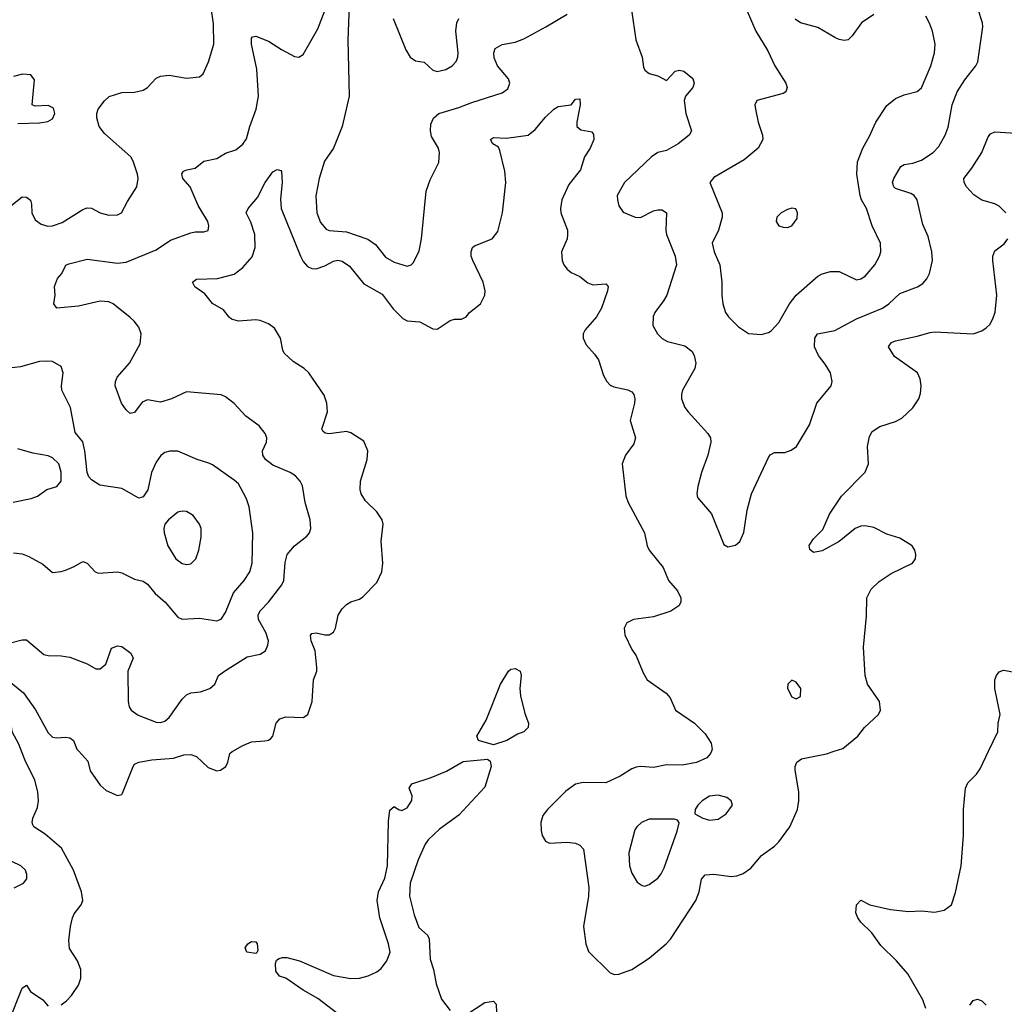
# Model space of a CAD drawing. Header units: inches. Extents: x 1954678 to 2060271, y 904822 to 1016299.
# Tile 326 of 403: x 2021778 to 2026333, y 958830 to 963384. Entities that reach past the tile are written whole.
import ezdxf

# ---------------------------------------------------------------- set-up
doc = ezdxf.new("R2010")
doc.units = ezdxf.units.IN
doc.header["$MEASUREMENT"] = 0
doc.layers.add('C0925', color=7, linetype='Continuous')
doc.layers.add('C0926', color=7, linetype='Continuous')

msp = doc.modelspace()

# ---------------------------------------------------------------- linework, layer by layer
at = {"layer": 'C0925', "color": 5}
for points, elevation in [([(2021970, 958827.3), (2021994.2, 958845.8), (2022017.2, 958870), (2022050, 958918), (2022060.9, 958950), (2022060.7, 958990), (2022045.1, 959030), (2022008.3, 959088.3), (2022004.9, 959124.9), (2022012.6, 959190), (2022022.6, 959230), (2022030, 959247.3), (2022062.9, 959290), (2022069.7, 959310), (2022063.5, 959350), (2022027.7, 959450), (2021971.2, 959551.2), (2021896.5, 959616.5), (2021843, 959650), (2021839.2, 959659.2), (2021835.4, 959670), (2021839.2, 959690), (2021860.4, 959739.6), (2021864.7, 959770), (2021861.9, 959810), (2021847.7, 959867.7), (2021806.7, 959950), (2021786.8, 960000)], 620), ([(2022052, 960000), (2022093.4, 959953.4), (2022104, 959910), (2022150, 959843.1), (2022177.8, 959817.8), (2022230, 959795.5), (2022250, 959800.2), (2022254.3, 959805.7), (2022303.2, 959930), (2022310, 959940.9), (2022329.4, 959950), (2022390, 959960.8), (2022490, 959967.4), (2022537, 959983), (2022570, 959985), (2022595.7, 959975.7), (2022650, 959925.3), (2022690, 959910.2), (2022707.9, 959912.1), (2022731.1, 959930), (2022741, 959950), (2022749.7, 959990), (2022761.4, 959998.6), (2022763.9, 960000)], 620), ([(2024978.3, 960000), (2024974.6, 959990), (2024956.9, 959970), (2024910, 959948), (2024843.6, 959936.4), (2024770, 959937), (2024710, 959924.5), (2024650, 959929.8), (2024630, 959926.6), (2024610, 959919.3), (2024555.8, 959884.2), (2024490, 959854), (2024384.8, 959855.2), (2024350, 959848.2), (2024304.1, 959815.9), (2024219.3, 959730), (2024197.7, 959702.3), (2024188.7, 959670), (2024190, 959634), (2024194.9, 959610), (2024210, 959584), (2024230, 959574.9), (2024310, 959579.6), (2024350, 959574.3), (2024370, 959564.9), (2024386.5, 959546.5), (2024411.5, 959370), (2024410.1, 959329.9), (2024386.9, 959190), (2024397.3, 959110), (2024410, 959073.4), (2024510, 958974.9), (2024530, 958967.4), (2024550, 958969), (2024610, 958990.2), (2024690, 959043.6), (2024769.7, 959110), (2024789, 959131), (2024906.2, 959310), (2024921.8, 959350), (2024932.4, 959407.6), (2024950, 959428.9), (2024990, 959431.6), (2025070, 959421.2), (2025095.8, 959424.2), (2025124.8, 959435.2), (2025160.4, 959459.6), (2025210, 959517.1), (2025270, 959561.7), (2025290, 959581.7), (2025340.8, 959650), (2025376.5, 959730), (2025383.1, 959770), (2025382.2, 959810), (2025365.2, 959914.8), (2025365.1, 959930), (2025373.3, 959950), (2025395.7, 959964.3), (2025510, 959988.2), (2025546.1, 960000)], 620), ([(2025969.7, 958810), (2025956.8, 958850), (2025887.1, 958970), (2025835.3, 959030), (2025761.9, 959101.9), (2025720.2, 959160.2), (2025669.7, 959210), (2025655.6, 959230), (2025647.2, 959252.8), (2025649.3, 959290), (2025670, 959311), (2025711.3, 959290), (2025807.3, 959267.3), (2025890, 959258.7), (2025950, 959261.3), (2026010, 959255.8), (2026054.5, 959265.5), (2026089.7, 959290.3), (2026107.2, 959347.2), (2026133, 959470), (2026144.7, 959610), (2026145.1, 959730), (2026153.6, 959830), (2026165.3, 959854.7), (2026205.4, 959894.6), (2026220.9, 959919.1), (2026260, 960000)], 580), ([(2023290, 958754.4), (2023156.9, 958856.9), (2023090, 958894.2), (2023010, 958949.9), (2022980, 958960), (2022962.6, 958982.6), (2022961, 959019), (2022966.7, 959033.3), (2022979, 959041), (2022994.1, 959045.9), (2023014.7, 959045.3), (2023072.6, 959030), (2023230, 958963.1), (2023310, 958948.3), (2023350, 958950.7), (2023390, 958961.1), (2023430, 958979.6), (2023450, 958995.5), (2023477.3, 959030), (2023492, 959070), (2023484.3, 959110), (2023443.8, 959230), (2023432.6, 959310), (2023438.2, 959350), (2023467.5, 959412.5), (2023479.4, 959470), (2023483.7, 959676.3), (2023490, 959727.3), (2023510, 959743.8), (2023530.3, 959730.3), (2023546.5, 959726.5), (2023570, 959739), (2023592.1, 959772.1), (2023594.1, 959794.1), (2023580.5, 959830), (2023592.3, 959850), (2023681.2, 959878.8), (2023752.1, 959907.9), (2023830, 959952.9), (2023943, 959963), (2023954.4, 959954.4), (2023959.3, 959930), (2023930, 959834.6), (2023810, 959705), (2023720.3, 959639.7), (2023668.2, 959590), (2023654.2, 959570), (2023621.7, 959498.3), (2023585.4, 959390), (2023582.3, 959330), (2023602.7, 959242.7), (2023625.2, 959185.2), (2023664.9, 959150), (2023672.4, 959132.4), (2023677.6, 959037.6), (2023693.1, 958990), (2023704.8, 958924.8), (2023730, 958853), (2023770, 958801.6)], 580), ([(2021752.4, 959367.6), (2021796, 959390), (2021811.8, 959410), (2021811.8, 959430), (2021804.5, 959450), (2021783.7, 959470), (2021741.2, 959490)], 640), ([(2021730, 958753), (2021790, 958904.7), (2021810, 958918), (2021828.3, 958888.3), (2021884.9, 958850), (2021910, 958821)], 620), ([(2023850, 958786), (2023930, 958837.8), (2023970, 958844.4), (2023982, 958830), (2023984.7, 958790)], 580), ([(2026173.8, 958826.2), (2026190, 958847.3), (2026210, 958853.4), (2026230, 958844.9), (2026250, 958825.5)], 560)]:
    msp.add_lwpolyline(points, dxfattribs=dict(at, elevation=elevation))
for points, elevation in [([(2025010, 959796.2), (2024970, 959791.8), (2024934.8, 959770), (2024914.8, 959750), (2024902.8, 959730), (2024901, 959710), (2024938, 959690), (2024970, 959681.6), (2025010, 959685.5), (2025046, 959710), (2025075.1, 959750), (2025069.2, 959770), (2025050, 959786)], 640), ([(2024806, 959686), (2024690, 959685.4), (2024655.5, 959670), (2024632.7, 959650), (2024624.1, 959635.9), (2024596.5, 959530), (2024599.2, 959470), (2024610, 959436.3), (2024634.2, 959394.2), (2024658.5, 959378.5), (2024670, 959376.3), (2024690, 959383), (2024730, 959413.7), (2024746.5, 959433.5), (2024759.7, 959460.3), (2024819.6, 959630), (2024829, 959669), (2024822, 959682)], 640), ([(2022870, 959064.5), (2022829.2, 959070), (2022821.2, 959090), (2022834, 959110), (2022850, 959120.7), (2022870, 959119.1), (2022877.1, 959110), (2022879.5, 959080.5), (2022877.3, 959070)], 580)]:
    msp.add_lwpolyline(points, close=True, dxfattribs=dict(at, elevation=elevation))
at = {"layer": 'C0926', "color": 5}
for points, elevation in [([(2023305.5, 963530), (2023296.2, 963290), (2023302.8, 963030), (2023270.8, 962890), (2023230.2, 962790), (2023188.3, 962730), (2023163.5, 962650), (2023148.4, 962568.4), (2023152.4, 962490), (2023170, 962446), (2023195.5, 962415.5), (2023210, 962408.3), (2023290, 962402.4), (2023388.5, 962368.5), (2023423.8, 962343.8), (2023470, 962284.8), (2023510, 962262.8), (2023570, 962244.4), (2023590, 962250.3), (2023599.5, 962260.5), (2023625.9, 962314.1), (2023637.3, 962370), (2023658.3, 962590), (2023676.6, 962643.4), (2023716.6, 962723.4), (2023720.5, 962770), (2023715.1, 962790), (2023683.7, 962843.7), (2023678, 962870), (2023680.2, 962899.8), (2023692.2, 962927.8), (2023717, 962950), (2023810, 962977.1), (2023870, 963000.8), (2024010, 963045.2), (2024036.4, 963063.6), (2024045.1, 963090), (2024039.1, 963110), (2023988.7, 963170), (2023973.4, 963206.6), (2023971.2, 963230), (2023978.4, 963250), (2024010, 963268.8), (2024070, 963280.3), (2024110, 963296), (2024211.8, 963350), (2024311.2, 963410)], 640), ([(2025123, 963470), (2025183.1, 963330), (2025239.5, 963239.5), (2025272.4, 963170), (2025322.4, 963090), (2025328.4, 963070), (2025323, 963050), (2025310, 963042), (2025188.2, 963010), (2025179.3, 962990), (2025181.6, 962970), (2025194.3, 962910), (2025215.2, 962850), (2025216.9, 962830), (2025194.3, 962790), (2025130, 962735.4), (2024990, 962653.3), (2024970.4, 962630), (2025028.5, 962490), (2025028.5, 962470), (2025011.5, 962410), (2024981.1, 962350), (2024991.6, 962310), (2025017, 962250), (2025026.9, 962170), (2025026.5, 962110), (2025031.6, 962070), (2025044.2, 962030), (2025057.1, 962010), (2025103.7, 961963.7), (2025150, 961931.8), (2025210, 961928), (2025243, 961937), (2025255.2, 961944.8), (2025290, 961983.8), (2025340.3, 962070), (2025370, 962108.9), (2025470, 962196.9), (2025490, 962209), (2025530, 962219.6), (2025570, 962219), (2025650, 962181.1), (2025670, 962184.6), (2025690, 962197.4), (2025734, 962250), (2025756.1, 962290), (2025762, 962310), (2025761, 962350), (2025721.4, 962430), (2025695.3, 962510), (2025672.3, 962550), (2025666, 962570), (2025650.6, 962670), (2025654.1, 962725.9), (2025678.4, 962790), (2025710, 962845.5), (2025738.4, 962910), (2025790, 962987.4), (2025830, 963018.5), (2025870, 963036.1), (2025930, 963051.7), (2025950, 963068.4), (2025993.3, 963170), (2026009.8, 963230), (2026012.8, 963270), (2026001.5, 963330), (2025987.7, 963367.7), (2025970, 963399.5)], 660), ([(2021730, 960499.7), (2021790, 960515.9), (2021810, 960516), (2021890, 960447.4), (2021910, 960442.3), (2021970, 960441.1), (2022010, 960434.9), (2022090, 960403.7), (2022130, 960381.3), (2022150, 960381.1), (2022177.3, 960402.7), (2022203.3, 960476.7), (2022230, 960487.7), (2022250, 960484), (2022293, 960453), (2022302.8, 960430), (2022279.2, 960370), (2022279.6, 960230), (2022284.7, 960204.7), (2022293.4, 960190), (2022326.6, 960166.6), (2022410, 960134.9), (2022430, 960132.7), (2022450, 960139.3), (2022470, 960155.8), (2022530, 960241.3), (2022550, 960260.4), (2022570, 960270.4), (2022614.9, 960274.9), (2022658.4, 960290), (2022680.5, 960310), (2022698.4, 960350), (2022725.1, 960370), (2022830, 960436), (2022890, 960448.8), (2022915.2, 960464.8), (2022926.4, 960490), (2022928.5, 960511.5), (2022916.2, 960550), (2022882.9, 960610), (2022882.2, 960630), (2022890.6, 960650), (2022930, 960690.2), (2022990.7, 960770), (2023000.7, 960790), (2023006.2, 960873.8), (2023015.8, 960910), (2023049.6, 960950), (2023105.9, 960994.1), (2023118.4, 961010), (2023125.1, 961030), (2023122.4, 961070), (2023099.1, 961150), (2023087.3, 961227.3), (2023076.3, 961250), (2023053.5, 961273.5), (2023030, 961289.7), (2022950, 961323.5), (2022915.3, 961350), (2022902.3, 961370), (2022901, 961390), (2022920.4, 961430), (2022922.3, 961450), (2022914, 961470), (2022885.6, 961505.6), (2022824.7, 961550), (2022770, 961607.8), (2022730, 961639.7), (2022710, 961648), (2022550, 961662), (2022480.7, 961630), (2022430, 961614), (2022370, 961625.6), (2022345.1, 961614.9), (2022310, 961566.6), (2022290, 961562.7), (2022270, 961579.3), (2022249.7, 961609.7), (2022219.6, 961690), (2022220.7, 961710), (2022229.6, 961730), (2022285.6, 961794.4), (2022335.3, 961884.7), (2022340.3, 961930), (2022330, 961961.6), (2022308.5, 961990), (2022290, 962005.6), (2022210, 962069.2), (2022190, 962078.2), (2022150, 962081.4), (2022050, 962059), (2021949.3, 962050), (2021936.2, 962070), (2021942, 962110), (2021939.6, 962150), (2021953.4, 962186.6), (2021973.2, 962210), (2021992.1, 962247.9), (2022005.3, 962254.7), (2022090, 962276.5), (2022230, 962257.4), (2022270, 962261.6), (2022410, 962319.4), (2022476, 962364), (2022570, 962398), (2022590, 962402.9), (2022630, 962403.2), (2022650.8, 962409.2), (2022653.7, 962430), (2022648.6, 962450), (2022603.6, 962523.6), (2022566.1, 962610), (2022532.9, 962650), (2022528.6, 962671.4), (2022536.6, 962683.4), (2022550.7, 962689.3), (2022590, 962696.5), (2022630.5, 962729.5), (2022690, 962742.2), (2022730, 962765.8), (2022777.5, 962782.5), (2022810, 962807.4), (2022826.9, 962833.1), (2022842.2, 962890), (2022871.7, 962970), (2022882.4, 963030), (2022874.7, 963154.7), (2022851.3, 963270), (2022850, 963298), (2022855.1, 963304.9), (2022870, 963308.2), (2022930, 963285.2), (2022990, 963245.5), (2023050, 963213.1), (2023070, 963210.3), (2023090, 963223.1), (2023158.1, 963341.9), (2023191.6, 963430)], 640), ([(2021737.7, 962522.3), (2021790, 962564.9), (2021810, 962563), (2021828.3, 962548.3), (2021833.4, 962530), (2021834, 962490), (2021850, 962458), (2021878.1, 962438.1), (2021908.9, 962428.9), (2021930.2, 962430.2), (2021974.3, 962445.7), (2022070, 962505.3), (2022090, 962513.1), (2022110, 962511.7), (2022150, 962490.3), (2022190, 962480.3), (2022230, 962480.5), (2022249.6, 962490.4), (2022277.1, 962542.9), (2022320.5, 962610), (2022326.9, 962650), (2022323.1, 962670), (2022303.9, 962730), (2022292.1, 962750), (2022170, 962858), (2022145.5, 962890), (2022134.6, 962930), (2022134.8, 962950), (2022141.8, 962970), (2022170, 963009), (2022191.5, 963028.5), (2022250, 963047.5), (2022310, 963048.6), (2022350, 963057.6), (2022369.1, 963070.9), (2022410, 963113.4), (2022430, 963123.1), (2022470, 963127.4), (2022550, 963113.7), (2022610, 963118.8), (2022627.3, 963132.7), (2022651.1, 963188.9), (2022676.9, 963270), (2022674.6, 963365.4), (2022663.2, 963450)], 660), ([(2024608.2, 963430), (2024627.9, 963290), (2024657.3, 963210), (2024664.7, 963164.7), (2024670.4, 963150), (2024690, 963135.3), (2024730, 963124), (2024770, 963103.1), (2024810, 963145.3), (2024830, 963150.4), (2024850, 963145.3), (2024891.7, 963111.7), (2024898.9, 963090), (2024891.6, 963070), (2024859, 963030), (2024851.5, 963010), (2024859.2, 962950), (2024885.5, 962870), (2024875.5, 962850), (2024823.8, 962810), (2024770, 962778.9), (2024730, 962769.6), (2024701.6, 962750), (2024575.5, 962630), (2024542.4, 962570), (2024543.1, 962550), (2024550, 962522.8), (2024570, 962493), (2024626, 962470), (2024650, 962469.2), (2024710, 962500.2), (2024730, 962504), (2024750, 962504.2), (2024770.3, 962490), (2024767.7, 962410), (2024771, 962390), (2024810.2, 962290), (2024816.5, 962250), (2024772.6, 962110), (2024757.3, 962082.7), (2024717, 962030), (2024709, 962011), (2024707.2, 961970), (2024728.5, 961930), (2024750, 961908.7), (2024774.8, 961894.8), (2024855, 961875), (2024887.2, 961850), (2024898.3, 961830), (2024905.5, 961794.5), (2024901.7, 961770), (2024845.2, 961670), (2024839.6, 961650), (2024840.2, 961630), (2024855.6, 961590), (2024870.3, 961570), (2024961.7, 961470), (2024973.4, 961450), (2024975.3, 961430), (2024962.4, 961370), (2024932.7, 961290), (2024915.1, 961224.9), (2024910.4, 961190), (2024914.2, 961174.2), (2024978.9, 961098.9), (2025036.4, 960956.4), (2025053.8, 960946.2), (2025090, 960954), (2025109.6, 960970.4), (2025128.2, 961011.8), (2025144.2, 961115.8), (2025164.4, 961190), (2025242, 961358), (2025250, 961370.4), (2025270, 961382.6), (2025317.4, 961382.6), (2025347.8, 961392.2), (2025372.7, 961410), (2025431.5, 961510), (2025466.3, 961610), (2025532.8, 961690), (2025536.9, 961710), (2025528.5, 961750), (2025505.3, 961790), (2025473.1, 961830), (2025455.6, 961870), (2025457.4, 961910), (2025469.6, 961930), (2025550, 961946.7), (2025650, 962000.9), (2025769.9, 962050.1), (2025798.5, 962070), (2025850, 962116.9), (2025931.4, 962148.6), (2025957, 962163), (2025975.4, 962184.6), (2025987.4, 962210), (2026000.4, 962270), (2025998.5, 962310), (2025981.6, 962381.6), (2025955.9, 962435.9), (2025929.8, 962549.8), (2025915.6, 962570), (2025900.3, 962580.3), (2025830, 962603.1), (2025822, 962610), (2025815.8, 962630), (2025822.6, 962650), (2025854.5, 962705.5), (2025870, 962714.3), (2025910, 962720.7), (2025950, 962734.3), (2026003.5, 962770), (2026030, 962798), (2026059.8, 962850), (2026073.2, 962886.8), (2026092.6, 962990), (2026115.6, 963050), (2026150, 963106), (2026201.6, 963170), (2026211.2, 963188.8), (2026234.3, 963350), (2026232.8, 963370), (2026211.7, 963431.7)], 640), ([(2023505.5, 963390), (2023563.9, 963243.9), (2023584, 963210), (2023610, 963194), (2023650, 963187.7), (2023690, 963150.5), (2023710, 963144.2), (2023750, 963153.1), (2023778.7, 963170), (2023796.9, 963190), (2023805.7, 963210), (2023807.4, 963230), (2023795.2, 963330), (2023799.8, 963370), (2023810.5, 963389.5)], 660), ([(2025730, 963408.5), (2025672.2, 963370), (2025630, 963309.2), (2025610.8, 963290), (2025592.3, 963287.7), (2025570, 963291.5), (2025550, 963301.3), (2025470, 963348.2), (2025390, 963369.7), (2025366.3, 963386.3)], 660), ([(2021770, 962903.1), (2021870, 962906), (2021907.7, 962912.3), (2021930, 962924.9), (2021940.5, 962950), (2021933.9, 962973.9), (2021910, 962987.3), (2021850, 962983.7), (2021835.3, 962990), (2021846, 963106), (2021830, 963129), (2021791.7, 963131.7), (2021750, 963120.7)], 680), ([(2022763.9, 960000), (2022810, 960026.7), (2022850, 960043.8), (2022911.8, 960048.2), (2022930, 960051.8), (2022940.3, 960059.7), (2022949.8, 960070.2), (2022964, 960130), (2022981.6, 960150), (2023010, 960159.7), (2023090, 960156.1), (2023110.9, 960170), (2023131.8, 960230), (2023137.7, 960330), (2023152.3, 960370), (2023153.2, 960386.8), (2023145, 960465), (2023126, 960510), (2023124.1, 960535.9), (2023130, 960544.9), (2023150, 960548.4), (2023190, 960538.7), (2023210, 960538.4), (2023229.7, 960550.3), (2023239.1, 960570), (2023251, 960629), (2023270, 960658), (2023290, 960679.1), (2023310, 960690.7), (2023350, 960702.8), (2023366.3, 960713.7), (2023430, 960780.7), (2023453.6, 960830), (2023458.7, 960870), (2023451.1, 960971.1), (2023459.1, 961050), (2023455.4, 961070), (2023430, 961107.6), (2023378, 961158), (2023358.7, 961190), (2023352.9, 961210), (2023355.3, 961250), (2023386, 961350), (2023388.4, 961390), (2023370, 961434), (2023310, 961473.6), (2023290, 961479.7), (2023210, 961467.7), (2023191.1, 961471.1), (2023180.7, 961480.7), (2023175.6, 961490), (2023201.7, 961570), (2023199.7, 961610), (2023187.3, 961647.3), (2023116, 961750), (2023094, 961770), (2023042.6, 961802.6), (2023001.8, 961841.8), (2022995.3, 961855.3), (2022984.3, 961910), (2022956.7, 961956.7), (2022930, 961977.6), (2022890, 961993.1), (2022870, 961995.3), (2022790, 961988.7), (2022758.6, 961998.6), (2022747.1, 962007.1), (2022721, 962041), (2022670, 962071.6), (2022635, 962115), (2022588.2, 962148.2), (2022577.6, 962170), (2022596.9, 962183.1), (2022693.6, 962186.4), (2022770, 962206.4), (2022810, 962237), (2022853.3, 962286.7), (2022867.3, 962330), (2022866.5, 962390), (2022847.2, 962447.2), (2022826.6, 962490), (2022835.1, 962510), (2022878, 962562), (2022913.6, 962630), (2022950, 962680.5), (2022970, 962691), (2022986.8, 962686.8), (2022990, 962682), (2022992.6, 962630), (2022985.1, 962554.9), (2022988.4, 962510), (2023077.2, 962290), (2023090, 962265.8), (2023110, 962242), (2023130, 962232.5), (2023150, 962231.5), (2023190, 962244.6), (2023230, 962267.6), (2023250, 962271), (2023270, 962267.2), (2023303.7, 962243.7), (2023370, 962162.6), (2023454.8, 962114.8), (2023506.2, 962046.2), (2023550, 962001.8), (2023570, 961991.3), (2023630, 961985.7), (2023690, 961954.4), (2023710, 961952.7), (2023770, 961993), (2023790, 961998.4), (2023822, 961998), (2023844, 962010), (2023859.3, 962030), (2023909.8, 962070.2), (2023929.7, 962110), (2023930.9, 962130), (2023923.1, 962170), (2023874.8, 962270), (2023867.4, 962290), (2023866.2, 962310), (2023872.8, 962330), (2023882, 962338), (2023963.5, 962370), (2023990, 962403.7), (2024012.2, 962490), (2024027.1, 962630), (2024023.3, 962683.3), (2023998.9, 962778.9), (2023993.5, 962793.5), (2023966.6, 962810), (2023956.2, 962830), (2023970, 962838.9), (2024030, 962835.8), (2024130, 962850.3), (2024163.6, 962876.4), (2024210, 962932.4), (2024250, 962970.6), (2024270, 962983), (2024330, 962990.6), (2024350, 963016.3), (2024370, 963018), (2024371.7, 962990), (2024355.3, 962910), (2024356.3, 962890), (2024374.4, 962874.4), (2024424.9, 962864.9), (2024432.3, 962852.3), (2024434.3, 962830), (2024417.4, 962790), (2024391.7, 962750), (2024372.6, 962690), (2024318.1, 962621.9), (2024286.7, 962550), (2024279.6, 962510), (2024280.9, 962490), (2024311.8, 962410), (2024313.1, 962390), (2024311.6, 962370), (2024285.2, 962310), (2024287.6, 962270), (2024295.3, 962250), (2024310.4, 962230), (2024330, 962214.9), (2024370, 962196), (2024405.9, 962165.9), (2024430, 962158), (2024490, 962162), (2024500.5, 962150), (2024498, 962130), (2024469.2, 962050), (2024446.7, 962010), (2024394.9, 961950), (2024385.7, 961930), (2024385.7, 961910), (2024399.4, 961879.4), (2024437.4, 961837.4), (2024455.6, 961810), (2024478.5, 961738.5), (2024494, 961710), (2024510, 961694), (2024526.3, 961686.3), (2024592.1, 961672.1), (2024610, 961662), (2024619.6, 961650), (2024624.5, 961630), (2024623.2, 961610), (2024602.8, 961530), (2024626.9, 961450), (2024618.7, 961421.3), (2024580.4, 961370), (2024564.9, 961330), (2024582, 961182), (2024593, 961150), (2024668.4, 961010), (2024681.3, 960950), (2024690.4, 960930), (2024755.2, 960850), (2024779.7, 960790), (2024821.9, 960741.9), (2024836.5, 960710), (2024836.5, 960690), (2024827.3, 960672.7), (2024790, 960647.6), (2024710, 960622.3), (2024618, 960610), (2024586.7, 960593.3), (2024574, 960570), (2024578.5, 960538.5), (2024610.4, 960470.4), (2024630, 960441), (2024662, 960362), (2024680.9, 960330), (2024768.6, 960268.6), (2024786.9, 960246.9), (2024812.9, 960190), (2024900.3, 960130), (2024950, 960080.5), (2024976.7, 960036.7), (2024982, 960010), (2024978.3, 960000)], 620), ([(2026339.7, 962490), (2026310, 962521.5), (2026290, 962531.7), (2026230, 962548.9), (2026193, 962573), (2026158.5, 962610), (2026147.1, 962630), (2026145.4, 962650), (2026183.3, 962696.7), (2026229.6, 962770), (2026258, 962842), (2026270, 962856.4), (2026290, 962864.6), (2026410, 962857.6)], 620), ([(2025546.1, 960000), (2025586.7, 960013.3), (2025656.3, 960070), (2025686.9, 960110), (2025751.1, 960170), (2025761.3, 960190), (2025756.3, 960230), (2025699.7, 960310), (2025689.7, 960350), (2025681.6, 960481.6), (2025695.4, 960624.6), (2025697.3, 960710), (2025716.8, 960750), (2025755.1, 960784.9), (2025810, 960821.7), (2025909.2, 960870), (2025922.7, 960890), (2025924.5, 960910), (2025919.5, 960930), (2025906.6, 960950), (2025850, 960985.6), (2025790, 961003.5), (2025730, 961035.6), (2025690, 961042.3), (2025670, 961040.4), (2025643, 961030), (2025570, 960969.6), (2025490, 960927.3), (2025450, 960919), (2025433.2, 960933.2), (2025430, 960951.3), (2025450, 960982.8), (2025494.5, 961025.5), (2025523.9, 961096.1), (2025580.3, 961179.7), (2025690, 961290.4), (2025705.3, 961330), (2025699.8, 961410), (2025710, 961456), (2025721.7, 961478.3), (2025758, 961502), (2025830, 961525.2), (2025859, 961541), (2025910, 961588.7), (2025937.8, 961630), (2025945.6, 961654.4), (2025948.4, 961690), (2025943.3, 961723.3), (2025931.6, 961750), (2025825.4, 961825.4), (2025797.4, 961870), (2025801.8, 961878.2), (2025811.8, 961890), (2025830, 961898.6), (2025930, 961919.3), (2025990, 961936.8), (2026010, 961939.3), (2026190, 961930.4), (2026230, 961944.4), (2026250, 961958), (2026266.5, 961973.5), (2026280.1, 961999.9), (2026291.6, 962031.6), (2026298.5, 962110), (2026279.8, 962270), (2026280.9, 962290), (2026290, 962314), (2026333, 962347), (2026349.5, 962370)], 620), ([(2021750, 960918.3), (2021790, 960913.7), (2021820.2, 960900.2), (2021884.9, 960864.9), (2021930, 960826.8), (2021970, 960830.7), (2021990, 960837.3), (2022030, 960854), (2022070, 960878), (2022090, 960870.5), (2022126.7, 960830), (2022143, 960823), (2022230, 960830.2), (2022250, 960825.2), (2022310, 960796), (2022350, 960787.3), (2022370, 960773), (2022404.9, 960730), (2022451.4, 960690), (2022510, 960620.3), (2022530, 960610.3), (2022610, 960616), (2022690, 960602.6), (2022710, 960610.4), (2022730, 960642.4), (2022767.5, 960732.5), (2022816.8, 960790), (2022842.8, 960830), (2022854, 960870), (2022856.5, 961010), (2022839.3, 961130), (2022827.4, 961167.4), (2022800, 961220), (2022790, 961236.2), (2022770, 961253.6), (2022670, 961325.1), (2022653, 961333), (2022599.3, 961350), (2022510, 961387.8), (2022472.1, 961387.9), (2022450, 961382.4), (2022431.3, 961368.7), (2022410, 961337.6), (2022388.6, 961290), (2022371.4, 961208.6), (2022350, 961177.4), (2022330, 961171.1), (2022250, 961215.6), (2022149.6, 961230), (2022110, 961255.3), (2022097.4, 961270), (2022090, 961289.5), (2022079.7, 961390), (2022070, 961431.8), (2022034.7, 961474.7), (2022013.5, 961590), (2021972.4, 961670), (2021971.1, 961690), (2021979.6, 961750), (2021970, 961779), (2021930, 961802.7), (2021904.1, 961804.1), (2021870, 961802.9), (2021782.4, 961777.6), (2021730, 961771.9)], 660), ([(2021747.3, 961152.7), (2021830.8, 961169.2), (2021859.8, 961180.2), (2021904, 961210), (2021950, 961224.9), (2021970.6, 961249.4), (2021970.6, 961290.6), (2021959.8, 961330), (2021930, 961357.6), (2021910, 961366.2), (2021838.4, 961378.4), (2021770, 961399.3)], 680), ([(2026260, 960000), (2026303.6, 960090), (2026305.1, 960130), (2026313.5, 960170), (2026289.7, 960290.3), (2026289.7, 960330), (2026296.9, 960350), (2026310, 960368), (2026330, 960375.8), (2026390, 960363.7)], 580), ([(2021786.8, 960000), (2021773.5, 960033.5), (2021743, 960090), (2021731, 960191), (2021712.2, 960252.2), (2021697.9, 960277.9), (2021648.3, 960330), (2021654.6, 960345.4), (2021730, 960324.2), (2021795.8, 960270), (2021851.7, 960191.7), (2021910, 960085.5), (2021930, 960064.5), (2021950, 960061.7), (2021990, 960065.5), (2022010, 960062), (2022026.8, 960050), (2022043.1, 960010), (2022052, 960000)], 620)]:
    msp.add_lwpolyline(points, dxfattribs=dict(at, elevation=elevation))
for points, elevation in [([(2025350, 962512.7), (2025330, 962506), (2025301, 962490), (2025280.7, 962470), (2025277.3, 962450), (2025290, 962431), (2025310, 962423.8), (2025330, 962423), (2025350, 962430.8), (2025375.6, 962464.4), (2025377.2, 962490), (2025369, 962509)], 680), ([(2022530, 961111.1), (2022510, 961105.4), (2022466.7, 961070), (2022450.3, 961050), (2022444.4, 961030), (2022445.8, 961010), (2022463.9, 960950), (2022501.1, 960890), (2022530, 960867.7), (2022550, 960863.1), (2022570, 960867.2), (2022592.3, 960890), (2022606.2, 960930), (2022617.7, 960990), (2022617.7, 961030), (2022610.7, 961050.7), (2022581.3, 961090), (2022550, 961109.7)], 680), ([(2023970, 960029.8), (2023900.9, 960050), (2023893, 960070), (2023935.8, 960144.2), (2024001.8, 960310), (2024039.1, 960370), (2024050, 960379.6), (2024070, 960382.9), (2024093.7, 960370), (2024098.5, 960350), (2024092.7, 960290), (2024095.6, 960255.6), (2024114.9, 960174.9), (2024131.8, 960130), (2024130.3, 960110), (2024110.3, 960090), (2024081.1, 960078.9), (2024031.7, 960050)], 580), ([(2025350, 960328.7), (2025331.3, 960310), (2025331, 960290), (2025350, 960252), (2025370, 960242), (2025390, 960254), (2025392.7, 960290), (2025370, 960319)], 640)]:
    msp.add_lwpolyline(points, close=True, dxfattribs=dict(at, elevation=elevation))

doc.saveas('drawing.dxf')
